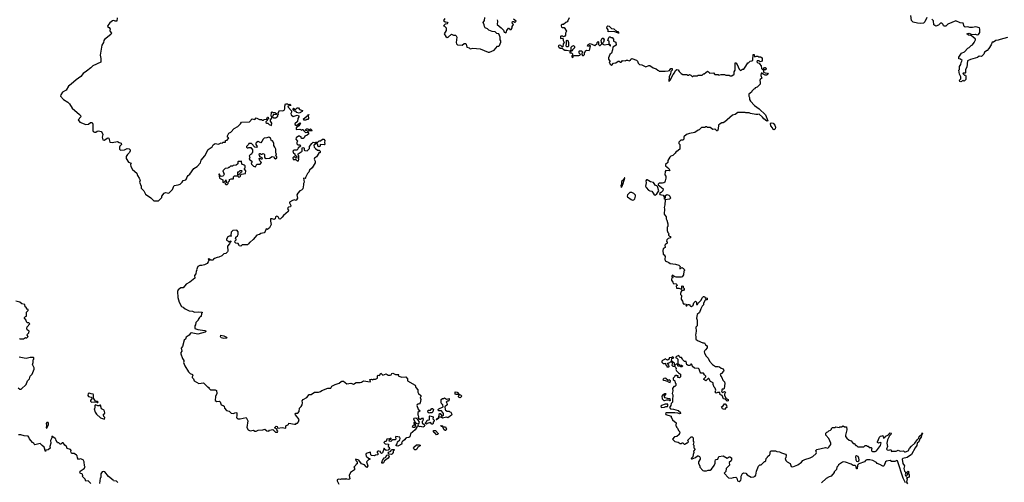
# Model space of a CAD drawing. Extents: x 2494118 to 2687960, y 757339 to 915227.
# Tile 270 of 364: x 2592731 to 2607408, y 882561 to 889455. Entities that reach past the tile are written whole.
import ezdxf

# ---------------------------------------------------------------- set-up
doc = ezdxf.new("R2010")
doc.units = 0

msp = doc.modelspace()

# ---------------------------------------------------------------- linework, layer by layer
at = {"layer": '0CON20XD'}
for points in [[(2594183, 889485), (2594178, 889435), (2594155, 889432), (2594135, 889442), (2594115, 889437), (2594072, 889408), (2594045, 889370), (2594040, 889355), (2594065, 889340), (2594078, 889315), (2594073, 889295), (2594078, 889278), (2594097, 889253), (2594088, 889235), (2593995, 889160), (2593986, 889145), (2593982, 889115), (2593954, 889075), (2593931, 888925), (2593941, 888875), (2593939, 888821), (2593819, 888765), (2593792, 888738), (2593725, 888689), (2593675, 888652), (2593643, 888607), (2593570, 888560), (2593498, 888492), (2593459, 888465), (2593422, 888405), (2593369, 888375), (2593344, 888335), (2593340, 888315), (2593384, 888265), (2593446, 888226), (2593473, 888203), (2593515, 888138), (2593624, 888044), (2593638, 888025), (2593640, 888005), (2593603, 887965), (2593625, 887927), (2593715, 887891), (2593755, 887898), (2593788, 887922), (2593812, 887922), (2593820, 887900), (2593819, 887805), (2593825, 887788), (2593845, 887777), (2593865, 887778), (2593885, 887792), (2593905, 887797), (2593945, 887787), (2593961, 887771), (2593969, 887745), (2593958, 887705), (2593968, 887665), (2593988, 887662), (2594046, 887696), (2594058, 887688), (2594072, 887632), (2594107, 887627), (2594191, 887641), (2594214, 887624), (2594245, 887613), (2594250, 887595), (2594221, 887569), (2594216, 887555), (2594220, 887525), (2594235, 887510), (2594292, 887518), (2594335, 887536), (2594360, 887530), (2594375, 887518), (2594378, 887502), (2594369, 887475), (2594337, 887445), (2594317, 887415), (2594317, 887385), (2594355, 887330), (2594390, 887315), (2594382, 887298), (2594388, 887265), (2594414, 887224), (2594475, 887168), (2594487, 887135), (2594514, 887095), (2594527, 887065), (2594517, 887033), (2594540, 886975), (2594542, 886945), (2594582, 886905), (2594608, 886855), (2594685, 886802), (2594730, 886755), (2594800, 886755), (2594850, 886805), (2594850, 886825), (2594882, 886868), (2594905, 886879), (2594955, 886870), (2595010, 886925), (2595027, 886975), (2595035, 886983), (2595095, 886993), (2595124, 887006), (2595152, 887035), (2595165, 887058), (2595205, 887070), (2595219, 887081), (2595228, 887115), (2595244, 887135), (2595267, 887155), (2595327, 887235), (2595374, 887266), (2595425, 887320), (2595435, 887360), (2595490, 887425), (2595541, 887519), (2595600, 887560), (2595615, 887592), (2595645, 887610), (2595695, 887598), (2595735, 887618), (2595747, 887613), (2595765, 887630), (2595798, 887632), (2595800, 887655), (2595825, 887660), (2595850, 887695), (2595830, 887705), (2595830, 887725), (2595847, 887763), (2595879, 887781), (2595928, 887835), (2595982, 887865), (2596022, 887905), (2596035, 887928), (2596157, 887933), (2596195, 887978), (2596235, 887968), (2596255, 887990), (2596305, 887967), (2596338, 887968), (2596345, 887960), (2596365, 887960), (2596375, 887970), (2596408, 887972), (2596425, 888000), (2596435, 888000), (2596440, 887975), (2596422, 887968), (2596420, 887955), (2596400, 887935), (2596402, 887925), (2596413, 887913), (2596432, 887912), (2596450, 887895), (2596485, 887880), (2596488, 887915), (2596470, 887945), (2596470, 887965), (2596490, 887985), (2596490, 888005), (2596480, 888015), (2596482, 888078), (2596495, 888080), (2596505, 888070), (2596535, 888072), (2596560, 888055), (2596560, 888045), (2596552, 888038), (2596515, 888040), (2596502, 888028), (2596500, 888005), (2596512, 887992), (2596545, 887992), (2596570, 888005), (2596580, 888015), (2596580, 888035)], [(2599070, 889475), (2599050, 889445), (2599075, 889422), (2599105, 889420), (2599112, 889405), (2599105, 889392), (2599073, 889387), (2599050, 889365), (2599065, 889360), (2599088, 889335), (2599087, 889295), (2599060, 889245), (2599085, 889202), (2599101, 889191), (2599116, 889194), (2599165, 889237), (2599195, 889222), (2599225, 889222), (2599238, 889215), (2599247, 889195), (2599238, 889115), (2599240, 889095), (2599255, 889080), (2599326, 889074), (2599355, 889100), (2599375, 889102), (2599385, 889090), (2599397, 889047), (2599430, 889035), (2599445, 889020), (2599485, 889030), (2599595, 889023), (2599715, 888972), (2599735, 888972), (2599805, 889000), (2599855, 889060), (2599875, 889060), (2599885, 889070), (2599902, 889118), (2599902, 889142), (2599893, 889155), (2599893, 889195), (2599875, 889242), (2599845, 889248), (2599816, 889276), (2599775, 889278), (2599725, 889298), (2599705, 889318), (2599668, 889335), (2599658, 889355), (2599656, 889376), (2599642, 889415), (2599658, 889445), (2599664, 889486)], [(2599848, 889455), (2599852, 889435), (2599850, 889385), (2599910, 889335), (2599945, 889300), (2599955, 889270), (2599975, 889260), (2599988, 889272), (2599990, 889295), (2600015, 889330), (2600025, 889330), (2600035, 889310), (2600055, 889310), (2600070, 889335), (2600072, 889355), (2600090, 889385), (2600073, 889403), (2600075, 889430), (2600095, 889430), (2600105, 889420), (2600115, 889420), (2600130, 889435), (2600090, 889465)], [(2600920, 889485), (2600902, 889438), (2600890, 889425), (2600870, 889415), (2600837, 889383), (2600817, 889383), (2600803, 889375), (2600800, 889365), (2600808, 889345), (2600815, 889338), (2600845, 889340), (2600882, 889285), (2600868, 889255), (2600868, 889225), (2600859, 889211), (2600835, 889200), (2600825, 889210), (2600795, 889210), (2600790, 889205), (2600790, 889175), (2600828, 889178), (2600833, 889143), (2600848, 889115), (2600832, 889095), (2600828, 889052), (2600815, 889050), (2600798, 889068), (2600776, 889076), (2600758, 889065), (2600768, 889045), (2600788, 889032), (2600815, 889030), (2600830, 889015), (2600855, 889003), (2600883, 889003), (2600935, 888990), (2600950, 889005), (2600950, 889045), (2600965, 889060), (2600985, 889068), (2601002, 889055), (2601002, 889035), (2600972, 889008), (2600965, 888990), (2600930, 888975), (2600932, 888962), (2600955, 888960), (2600970, 888945), (2600970, 888925), (2600960, 888915), (2600962, 888902), (2600975, 888890), (2600985, 888920), (2601065, 888920), (2601080, 888925), (2601090, 888935), (2601070, 888955), (2601070, 888985), (2601075, 888990), (2601105, 888990), (2601118, 888978), (2601120, 888965), (2601110, 888955), (2601110, 888935), (2601122, 888922), (2601135, 888920), (2601150, 888935), (2601150, 888955), (2601167, 888993), (2601185, 889002), (2601222, 888998), (2601232, 889015), (2601240, 889065), (2601225, 889070), (2601215, 889060), (2601195, 889060), (2601193, 889067), (2601204, 889086), (2601235, 889098), (2601305, 889072), (2601338, 889102), (2601340, 889115), (2601355, 889130), (2601360, 889125), (2601360, 889085), (2601375, 889070), (2601385, 889070), (2601410, 889095), (2601400, 889145), (2601415, 889180), (2601428, 889178), (2601442, 889155), (2601435, 889120), (2601420, 889105), (2601422, 889092), (2601445, 889078), (2601508, 889088), (2601538, 889062), (2601540, 889075), (2601520, 889095), (2601520, 889135), (2601500, 889145), (2601512, 889188), (2601525, 889200), (2601535, 889200), (2601545, 889190), (2601565, 889190), (2601580, 889165), (2601580, 889135), (2601618, 889118), (2601620, 889075), (2601570, 889045), (2601567, 889005), (2601552, 888958), (2601530, 888935), (2601510, 888885), (2601510, 888865), (2601530, 888835), (2601530, 888825), (2601520, 888815), (2601530, 888805), (2601530, 888795), (2601555, 888772), (2601583, 888807), (2601617, 888813), (2601653, 888837), (2601667, 888837), (2601685, 888820), (2601695, 888820), (2601705, 888830)], [(2606254, 889486), (2606225, 889423), (2606205, 889402), (2606164, 889396), (2606112, 889402), (2606049, 889419), (2606027, 889445), (2606017, 889515)], [(2607455, 889187), (2607345, 889162), (2607315, 889149), (2607280, 889145), (2607249, 889121), (2607225, 889122), (2607211, 889079), (2607178, 889025), (2607152, 888995), (2607115, 888972), (2607101, 888939), (2607075, 888912), (2607065, 888908), (2607035, 888912), (2607008, 888892), (2606905, 888864), (2606859, 888841), (2606851, 888745), (2606829, 888715), (2606832, 888665), (2606825, 888658), (2606795, 888660), (2606792, 888655), (2606815, 888630), (2606828, 888628), (2606837, 888615), (2606837, 888565), (2606816, 888544), (2606805, 888540), (2606795, 888550), (2606762, 888528), (2606743, 888535), (2606742, 888555), (2606758, 888575), (2606760, 888605), (2606738, 888645), (2606730, 888705), (2606738, 888715), (2606740, 888755), (2606762, 888785), (2606763, 888817), (2606778, 888845), (2606755, 888868), (2606732, 888872), (2606730, 888895), (2606770, 888955), (2606816, 888974), (2606865, 889030), (2606885, 889038), (2606915, 889070), (2606935, 889080), (2606960, 889115), (2606977, 889153), (2606978, 889165), (2606940, 889200), (2606908, 889218), (2606874, 889224), (2606850, 889245), (2606885, 889254), (2606925, 889232), (2606975, 889241), (2607005, 889231), (2607025, 889234), (2607044, 889266), (2607043, 889313), (2607036, 889336), (2606985, 889347), (2606935, 889337), (2606895, 889338), (2606865, 889347), (2606825, 889343), (2606812, 889355), (2606793, 889403), (2606748, 889408), (2606685, 889440), (2606565, 889388), (2606535, 889358), (2606515, 889358), (2606500, 889365), (2606498, 889385), (2606475, 889403), (2606455, 889402), (2606425, 889371), (2606385, 889360), (2606359, 889379), (2606355, 889438), (2606328, 889465)], [(2601655, 889253), (2601585, 889280), (2601502, 889272), (2601502, 889305), (2601484, 889335), (2601486, 889354), (2601499, 889361), (2601518, 889358), (2601555, 889324), (2601587, 889317), (2601631, 889281), (2601648, 889278), (2601658, 889265), (2601660, 889255), (2601655, 889253)], [(2600885, 889050), (2600878, 889058), (2600883, 889105), (2600880, 889145), (2600885, 889150), (2600900, 889145), (2600910, 889115), (2600912, 889065), (2600905, 889052), (2600885, 889050)], [(2601705, 888830), (2601715, 888848), (2601755, 888842), (2601775, 888852), (2601793, 888853), (2601817, 888843), (2601835, 888850), (2601842, 888868), (2601855, 888878), (2601925, 888850), (2601940, 888835), (2601950, 888805), (2601970, 888785), (2602005, 888782), (2602065, 888753), (2602108, 888772), (2602122, 888772), (2602175, 888738), (2602220, 888725), (2602242, 888702), (2602255, 888700), (2602265, 888690), (2602355, 888688), (2602396, 888694), (2602415, 888700), (2602435, 888726), (2602455, 888729), (2602459, 888705), (2602437, 888683), (2602434, 888645), (2602414, 888606), (2602405, 888532), (2602425, 888553), (2602470, 888640), (2602494, 888665), (2602505, 888699), (2602525, 888714), (2602545, 888710), (2602560, 888685), (2602590, 888655), (2602618, 888638), (2602675, 888638), (2602685, 888630), (2602705, 888630), (2602715, 888638), (2602735, 888630), (2602755, 888610), (2602765, 888610), (2602775, 888620), (2602835, 888620), (2602845, 888630), (2602905, 888630), (2602922, 888648), (2602935, 888650), (2602985, 888690), (2602995, 888680), (2603005, 888680), (2603015, 888660), (2603072, 888662), (2603095, 888640), (2603145, 888640), (2603155, 888630), (2603185, 888640), (2603235, 888640), (2603255, 888630), (2603305, 888630), (2603315, 888620), (2603345, 888620), (2603380, 888645), (2603383, 888677), (2603396, 888704), (2603395, 888810), (2603405, 888810), (2603428, 888785), (2603455, 888720), (2603475, 888700), (2603505, 888720), (2603525, 888720), (2603555, 888760), (2603585, 888810), (2603595, 888810), (2603620, 888835), (2603645, 888840), (2603658, 888852), (2603665, 888938), (2603678, 888935), (2603685, 888900), (2603715, 888912), (2603732, 888912), (2603745, 888900), (2603775, 888900), (2603798, 888885), (2603800, 888845), (2603789, 888831), (2603768, 888828), (2603755, 888840), (2603725, 888840), (2603720, 888825), (2603735, 888812), (2603758, 888808), (2603760, 888795), (2603782, 888765), (2603788, 888728), (2603802, 888712), (2603820, 888710), (2603820, 888725), (2603835, 888740), (2603845, 888740), (2603860, 888725), (2603855, 888710), (2603820, 888710), (2603820, 888675), (2603843, 888663), (2603877, 888657), (2603887, 888643), (2603865, 888628), (2603845, 888628), (2603813, 888643), (2603795, 888660), (2603782, 888658), (2603780, 888625), (2603792, 888585), (2603770, 888565), (2603763, 888547), (2603770, 888525), (2603770, 888495), (2603725, 888450), (2603695, 888440), (2603690, 888425), (2603675, 888420), (2603645, 888390), (2603640, 888375), (2603600, 888345), (2603600, 888315), (2603610, 888295), (2603610, 888265), (2603625, 888240), (2603682, 888175), (2603755, 888128), (2603850, 888035), (2603882, 887948), (2603870, 887945), (2603825, 887976), (2603805, 888002), (2603755, 888048), (2603735, 888040), (2603705, 888040), (2603625, 888058), (2603605, 888068), (2603555, 888068), (2603545, 888072), (2603435, 888070), (2603395, 888040), (2603355, 888030), (2603235, 887930), (2603225, 887930), (2603215, 887920), (2603195, 887920), (2603170, 887905), (2603148, 887882), (2603144, 887826), (2603135, 887800), (2603125, 887800), (2603095, 887830), (2603087, 887823), (2603065, 887820), (2603025, 887850), (2602985, 887850), (2602975, 887860), (2602955, 887860), (2602942, 887848), (2602895, 887850), (2602860, 887815), (2602845, 887810), (2602795, 887772), (2602715, 887760), (2602670, 887745), (2602632, 887708), (2602630, 887675), (2602615, 887662), (2602585, 887660), (2602558, 887632), (2602558, 887608), (2602570, 887595), (2602570, 887525), (2602525, 887490), (2602515, 887490), (2602500, 887465), (2602465, 887430), (2602435, 887420), (2602422, 887408), (2602390, 887355), (2602390, 887325), (2602360, 887295), (2602360, 887275), (2602408, 887238), (2602422, 887208), (2602415, 887202), (2602365, 887208), (2602352, 887195), (2602348, 887145), (2602362, 887122), (2602362, 887095), (2602346, 887034), (2602335, 887022), (2602315, 887018), (2602265, 887020), (2602250, 887005), (2602250, 886995), (2602322, 886932), (2602317, 886903), (2602295, 886880), (2602270, 886865), (2602272, 886852), (2602325, 886840), (2602340, 886815), (2602340, 886785), (2602345, 886780), (2602357, 886803), (2602360, 886835), (2602375, 886850), (2602409, 886839), (2602422, 886825), (2602432, 886795), (2602415, 886780), (2602352, 886768), (2602348, 886695), (2602338, 886655), (2602342, 886635), (2602340, 886555), (2602367, 886517), (2602368, 886488), (2602379, 886469), (2602392, 886412), (2602390, 886375), (2602380, 886365), (2602382, 886315), (2602390, 886285), (2602410, 886265), (2602400, 886255), (2602400, 886245), (2602415, 886230), (2602430, 886225), (2602430, 886205), (2602395, 886192), (2602378, 886175), (2602372, 886155), (2602380, 886145), (2602380, 886125), (2602365, 886110), (2602350, 886095), (2602352, 886058), (2602325, 886040), (2602318, 886015), (2602323, 885963), (2602339, 885949), (2602352, 885925), (2602348, 885885), (2602352, 885862), (2602407, 885837), (2602425, 885822), (2602505, 885812), (2602555, 885798), (2602577, 885777), (2602570, 885755), (2602572, 885742), (2602605, 885760), (2602615, 885750), (2602628, 885748), (2602630, 885735), (2602640, 885725), (2602640, 885715), (2602630, 885705), (2602628, 885655), (2602605, 885622), (2602593, 885617), (2602515, 885618), (2602488, 885628), (2602464, 885646), (2602450, 885635), (2602450, 885625), (2602470, 885615), (2602452, 885608), (2602448, 885585), (2602448, 885575), (2602468, 885545), (2602472, 885522), (2602515, 885520), (2602525, 885510), (2602530, 885495), (2602518, 885482), (2602522, 885452), (2602555, 885452), (2602595, 885440), (2602602, 885455), (2602600, 885485), (2602605, 885490), (2602620, 885485), (2602620, 885465), (2602635, 885450), (2602637, 885433), (2602625, 885420), (2602602, 885418), (2602590, 885405), (2602580, 885375), (2602582, 885362), (2602598, 885345), (2602591, 885291), (2602612, 885262), (2602620, 885225), (2602635, 885212), (2602645, 885220), (2602668, 885218), (2602660, 885205), (2602665, 885190), (2602678, 885192), (2602685, 885210), (2602705, 885210), (2602720, 885205), (2602720, 885195), (2602730, 885185), (2602745, 885182), (2602768, 885202), (2602782, 885235), (2602805, 885260), (2602820, 885245), (2602822, 885212), (2602835, 885210), (2602842, 885228), (2602885, 885270), (2602910, 885315), (2602925, 885330), (2602938, 885328), (2602955, 885300), (2602965, 885310), (2602980, 885305), (2602978, 885282), (2602955, 885280), (2602945, 885270), (2602923, 885227), (2602922, 885208), (2602902, 885185), (2602882, 885145), (2602865, 885090), (2602828, 885062), (2602818, 885005), (2602830, 884975), (2602828, 884895), (2602808, 884875), (2602813, 884815), (2602803, 884755), (2602812, 884735), (2602810, 884695), (2602835, 884672), (2602915, 884638), (2602938, 884638), (2602955, 884610), (2602977, 884597), (2602980, 884565), (2602956, 884534), (2602942, 884525), (2602932, 884505), (2602938, 884485), (2602965, 884440), (2602995, 884410), (2603012, 884365), (2603058, 884315), (2603105, 884288), (2603145, 884288), (2603162, 884282), (2603185, 884260), (2603215, 884250), (2603226, 884226), (2603222, 884215), (2603190, 884185), (2603170, 884175), (2603183, 884143), (2603198, 884125), (2603210, 884085), (2603237, 884057), (2603240, 884035), (2603232, 883958), (2603225, 883950), (2603203, 883947), (2603195, 883940), (2603198, 883922), (2603190, 883915), (2603205, 883900), (2603235, 883912), (2603250, 883905), (2603238, 883875), (2603238, 883855), (2603262, 883812), (2603290, 883795), (2603290, 883775), (2603275, 883770), (2603248, 883798), (2603224, 883804), (2603203, 883853), (2603192, 883862), (2603170, 883865), (2603168, 883898), (2603135, 883898), (2603115, 883890), (2603100, 883905), (2603110, 883935), (2603100, 883965), (2603085, 883980), (2603068, 884018), (2603070, 884045), (2603030, 884065), (2603005, 884110), (2602995, 884110), (2602957, 884073), (2602942, 884082), (2602930, 884095), (2602930, 884105), (2602960, 884135), (2602960, 884145), (2602941, 884161), (2602925, 884190), (2602885, 884190), (2602873, 884203), (2602860, 884245), (2602850, 884255), (2602788, 884262)], [(2596580, 888035), (2596588, 888045), (2596583, 888067), (2596605, 888100), (2596655, 888098), (2596673, 888107), (2596682, 888125), (2596682, 888165), (2596695, 888200), (2596725, 888200), (2596735, 888190), (2596758, 888198), (2596768, 888188), (2596770, 888175), (2596730, 888165), (2596735, 888150), (2596780, 888095), (2596782, 888075), (2596770, 888055), (2596778, 888035), (2596805, 888012), (2596865, 888032), (2596892, 888022), (2596892, 888005), (2596878, 887982), (2596871, 887939), (2596830, 887905), (2596830, 887895), (2596855, 887880), (2596905, 887918), (2596916, 887914), (2596892, 887875), (2596850, 887845), (2596850, 887825), (2596855, 887820), (2596905, 887822), (2596935, 887810), (2596945, 887820), (2596955, 887820), (2596962, 887802), (2596990, 887775), (2597025, 887780), (2597040, 887755), (2597017, 887733), (2596980, 887720), (2596972, 887695), (2596955, 887682), (2596932, 887682), (2596928, 887708), (2596915, 887710), (2596905, 887720), (2596885, 887718), (2596853, 887695), (2596848, 887675), (2596872, 887645), (2596862, 887625), (2596863, 887603), (2596875, 887590), (2596905, 887590), (2596920, 887575), (2596882, 887538), (2596865, 887510), (2596818, 887512), (2596800, 887495), (2596810, 887465), (2596830, 887455), (2596833, 887443), (2596860, 887415), (2596862, 887405), (2596858, 887392), (2596845, 887390), (2596825, 887410), (2596815, 887410), (2596800, 887395), (2596805, 887370), (2596845, 887370), (2596865, 887350), (2596885, 887350), (2596890, 887375), (2596880, 887385), (2596890, 887395), (2596890, 887425), (2596880, 887435), (2596880, 887455), (2596940, 887495), (2596940, 887545), (2596965, 887550), (2596972, 887542), (2596973, 887513), (2596980, 887505), (2597015, 887502), (2597050, 887535), (2597050, 887565), (2597085, 887608), (2597105, 887630), (2597135, 887620), (2597145, 887628), (2597175, 887630), (2597195, 887650), (2597215, 887650), (2597245, 887672), (2597265, 887672), (2597278, 887655), (2597272, 887625), (2597280, 887605), (2597268, 887592), (2597210, 887595), (2597212, 887568), (2597195, 887558), (2597178, 887565), (2597172, 887602), (2597165, 887610), (2597155, 887610), (2597113, 887587), (2597122, 887555), (2597142, 887535), (2597172, 887512), (2597195, 887510), (2597208, 887498), (2597210, 887475), (2597205, 887470), (2597192, 887478), (2597190, 887465), (2597155, 887410), (2597127, 887393), (2597122, 887375), (2597136, 887345), (2597136, 887324), (2597092, 887245), (2597052, 887215), (2597042, 887185), (2597019, 887161), (2596990, 887105), (2596990, 887095), (2596985, 887090), (2596960, 887095), (2596970, 887035), (2596960, 887015), (2596962, 886995), (2596950, 886935), (2596932, 886915), (2596907, 886903), (2596875, 886870), (2596860, 886845), (2596870, 886795), (2596859, 886771), (2596845, 886762), (2596825, 886768), (2596795, 886762), (2596754, 886736), (2596752, 886725), (2596772, 886685), (2596765, 886668), (2596738, 886662), (2596728, 886652), (2596722, 886635), (2596737, 886615), (2596732, 886595), (2596661, 886539), (2596645, 886510), (2596615, 886480), (2596600, 886485), (2596582, 886515), (2596565, 886528), (2596542, 886518), (2596538, 886485), (2596525, 886478), (2596495, 886488), (2596470, 886485), (2596468, 886455), (2596478, 886405), (2596452, 886355), (2596430, 886335), (2596425, 886330), (2596405, 886340), (2596392, 886298), (2596375, 886280), (2596325, 886267), (2596305, 886252), (2596264, 886246), (2596212, 886178), (2596165, 886138), (2596154, 886136), (2596143, 886115), (2596125, 886100), (2596045, 886100), (2596025, 886082), (2596003, 886083), (2595997, 886107), (2595985, 886120), (2595953, 886123), (2595938, 886138), (2595942, 886158), (2595960, 886175), (2595960, 886185), (2595950, 886195), (2595952, 886215), (2595976, 886234), (2595986, 886254), (2595988, 886295), (2595967, 886317), (2595910, 886315), (2595883, 886287), (2595880, 886245), (2595890, 886235), (2595885, 886230), (2595855, 886230), (2595835, 886220), (2595812, 886185), (2595815, 886170), (2595835, 886160), (2595855, 886140), (2595865, 886160), (2595880, 886155), (2595880, 886145), (2595862, 886128), (2595860, 886115), (2595828, 886082), (2595832, 886005), (2595826, 885994), (2595805, 885972), (2595773, 885967), (2595745, 885938), (2595700, 885915), (2595675, 885913), (2595633, 885897), (2595622, 885888), (2595615, 885870), (2595575, 885870), (2595567, 885887), (2595545, 885890), (2595540, 885885), (2595548, 885868), (2595542, 885845), (2595525, 885822), (2595485, 885803), (2595445, 885792), (2595415, 885792), (2595384, 885776), (2595368, 885725), (2595370, 885715), (2595360, 885705), (2595355, 885670), (2595338, 885645), (2595340, 885605), (2595265, 885542), (2595212, 885515), (2595165, 885460), (2595135, 885458), (2595095, 885428), (2595082, 885405), (2595087, 885317), (2595110, 885245), (2595141, 885181), (2595165, 885172), (2595195, 885148), (2595258, 885118), (2595305, 885112), (2595335, 885098), (2595395, 885102), (2595450, 885095), (2595450, 885085), (2595440, 885075), (2595438, 885032), (2595425, 885030), (2595412, 885018), (2595390, 884985), (2595390, 884975), (2595358, 884942), (2595352, 884908), (2595340, 884895), (2595342, 884852), (2595385, 884839), (2595490, 884825), (2595512, 884815), (2595495, 884798), (2595385, 884771), (2595285, 884790), (2595277, 884785), (2595255, 884752), (2595212, 884725), (2595202, 884695), (2595183, 884677), (2595158, 884585), (2595138, 884562), (2595148, 884515), (2595132, 884495), (2595133, 884475), (2595157, 884405), (2595176, 884375), (2595178, 884362), (2595170, 884345), (2595193, 884295), (2595247, 884207), (2595270, 884185), (2595305, 884170), (2595310, 884155), (2595300, 884135), (2595303, 884123), (2595321, 884101), (2595331, 884071), (2595403, 884033), (2595472, 884042), (2595535, 883980), (2595548, 883978), (2595550, 883965), (2595575, 883940), (2595645, 883937), (2595665, 883930), (2595670, 883885), (2595651, 883839), (2595645, 883780), (2595667, 883767), (2595709, 883769), (2595719, 883759), (2595734, 883714), (2595766, 883706), (2595777, 883695), (2595784, 883664), (2595815, 883630), (2595851, 883621), (2595885, 883592), (2595915, 883588), (2595955, 883602), (2595966, 883596), (2595969, 883555), (2595963, 883525), (2595970, 883515), (2595985, 883508), (2596015, 883507), (2596108, 883528), (2596132, 883475), (2596118, 883378), (2596138, 883345), (2596165, 883327), (2596215, 883338), (2596235, 883322), (2596255, 883322), (2596285, 883340), (2596353, 883343), (2596385, 883352), (2596415, 883328), (2596445, 883322), (2596455, 883340), (2596505, 883350), (2596545, 883310), (2596575, 883310), (2596580, 883325), (2596563, 883343), (2596558, 883358), (2596530, 883375), (2596555, 883398), (2596570, 883395), (2596572, 883372), (2596578, 883368), (2596645, 883378), (2596695, 883370), (2596700, 883375), (2596700, 883405), (2596740, 883425), (2596745, 883440), (2596825, 883428), (2596845, 883430), (2596855, 883440), (2596870, 883440), (2596887, 883463), (2596898, 883495), (2596842, 883565), (2596838, 883575), (2596845, 883590), (2596875, 883590), (2596898, 883615), (2596902, 883665), (2596928, 883692), (2596940, 883715), (2596947, 883745), (2596940, 883775), (2596958, 883795), (2597012, 883825), (2597045, 883870), (2597075, 883872), (2597127, 883903), (2597183, 883903), (2597215, 883912), (2597233, 883927), (2597324, 883966), (2597370, 883965), (2597385, 883992), (2597435, 884020), (2597495, 884037), (2597522, 884065), (2597535, 884070), (2597556, 884066), (2597605, 884030), (2597665, 884039), (2597705, 884023), (2597745, 884050), (2597805, 884049), (2597826, 884054), (2597855, 884072), (2597955, 884060), (2597960, 884075), (2597950, 884085), (2597950, 884095), (2597975, 884100), (2597995, 884090), (2598005, 884100), (2598035, 884100), (2598055, 884108), (2598062, 884115), (2598065, 884150), (2598075, 884158), (2598095, 884152), (2598115, 884188), (2598145, 884160), (2598195, 884180), (2598225, 884160), (2598255, 884160), (2598266, 884164), (2598280, 884185), (2598295, 884187), (2598335, 884170), (2598375, 884170), (2598380, 884165), (2598370, 884155), (2598382, 884142), (2598425, 884127), (2598485, 884132), (2598512, 884105), (2598512, 884072), (2598627, 884007)], [(2596895, 888063), (2596863, 888073), (2596845, 888090), (2596822, 888092), (2596818, 888108), (2596802, 888125), (2596812, 888138), (2596832, 888122), (2596845, 888120), (2596865, 888140), (2596885, 888140), (2596900, 888115), (2596945, 888100), (2596940, 888085), (2596895, 888063)], [(2596995, 887960), (2596965, 887960), (2596962, 887975), (2597030, 888030), (2597038, 888048), (2597040, 888035), (2597030, 888030), (2597035, 887980), (2597025, 887970), (2597005, 887970), (2596995, 887960)], [(2603975, 887813), (2603965, 887818), (2603954, 887845), (2603929, 887875), (2603923, 887907), (2603935, 887920), (2603965, 887911), (2603988, 887885), (2603996, 887855), (2603993, 887827), (2603975, 887813)], [(2596245, 887260), (2596265, 887300), (2596315, 887302), (2596337, 887325), (2596312, 887352), (2596300, 887385), (2596315, 887390), (2596325, 887380), (2596345, 887380), (2596350, 887395), (2596312, 887412), (2596310, 887425), (2596300, 887435), (2596305, 887460), (2596315, 887460), (2596325, 887450), (2596345, 887450), (2596355, 887460), (2596368, 887458), (2596380, 887445), (2596382, 887402), (2596405, 887388), (2596455, 887390), (2596495, 887414), (2596515, 887412), (2596531, 887391), (2596545, 887382), (2596562, 887398), (2596562, 887412), (2596550, 887425), (2596560, 887455), (2596548, 887468), (2596548, 887525), (2596536, 887556), (2596518, 887578), (2596517, 887617), (2596498, 887648), (2596482, 887652), (2596468, 887688), (2596455, 887700), (2596445, 887703), (2596415, 887692), (2596375, 887689), (2596360, 887675), (2596342, 887638), (2596325, 887620), (2596285, 887638), (2596260, 887625), (2596253, 887617), (2596252, 887595), (2596272, 887565), (2596262, 887548), (2596234, 887554), (2596185, 887610), (2596145, 887610), (2596140, 887595), (2596113, 887567), (2596113, 887553), (2596123, 887543), (2596137, 887543), (2596148, 887552), (2596175, 887550), (2596200, 887515), (2596200, 887475), (2596190, 887465), (2596188, 887452), (2596172, 887448), (2596150, 887425), (2596160, 887405), (2596150, 887375), (2596190, 887345), (2596190, 887325), (2596182, 887315), (2596185, 887300), (2596215, 887270), (2596245, 887260)], [(2597025, 887790), (2597015, 887800), (2596992, 887802), (2596990, 887815), (2597005, 887828), (2597025, 887828), (2597035, 887820), (2597055, 887820), (2597065, 887828), (2597090, 887805), (2597085, 887800), (2597035, 887800), (2597025, 887790)], [(2595825, 887000), (2595840, 887015), (2595840, 887035), (2595860, 887055), (2595860, 887075), (2595885, 887082), (2595918, 887082), (2595920, 887115), (2595935, 887130), (2595975, 887130), (2595995, 887110), (2596010, 887115), (2596020, 887125), (2596022, 887138), (2596038, 887152), (2596098, 887162), (2596100, 887205), (2596080, 887225), (2596080, 887235), (2596090, 887245), (2596090, 887275), (2596077, 887287), (2596042, 887302), (2596037, 887347), (2596025, 887340), (2595985, 887340), (2595980, 887335), (2595980, 887305), (2595960, 887285), (2595915, 887280), (2595905, 887270), (2595875, 887270), (2595855, 887250), (2595845, 887250), (2595835, 887240), (2595792, 887238), (2595760, 887205), (2595778, 887155), (2595770, 887135), (2595757, 887123), (2595735, 887118), (2595722, 887122), (2595710, 887155), (2595700, 887155), (2595710, 887095), (2595758, 887068), (2595760, 887035), (2595765, 887030), (2595778, 887032), (2595798, 887052), (2595805, 887070), (2595810, 887045), (2595820, 887035), (2595808, 887022), (2595790, 887015), (2595805, 887000), (2595825, 887000)], [(2595985, 887140), (2595980, 887145), (2595982, 887188), (2595995, 887190), (2596015, 887210), (2596035, 887210), (2596040, 887205), (2596038, 887182), (2596025, 887180), (2596010, 887165), (2596008, 887152), (2595995, 887150), (2595985, 887140)], [(2601695, 886952), (2601705, 886962), (2601725, 887012), (2601750, 887100), (2601745, 887100), (2601742, 887088), (2601720, 887060), (2601701, 887045), (2601701, 887005), (2601692, 886985), (2601695, 886952)], [(2602205, 886840), (2602230, 886860), (2602256, 886904), (2602238, 886968), (2602228, 886978), (2602210, 886985), (2602177, 887027), (2602135, 887040), (2602085, 887070), (2602072, 887068), (2602062, 887055), (2602070, 887025), (2602060, 886975), (2602067, 886955), (2602105, 886913), (2602125, 886903), (2602155, 886900), (2602184, 886854), (2602205, 886840)], [(2601865, 886767), (2601885, 886772), (2601898, 886785), (2601910, 886825), (2601908, 886838), (2601885, 886863), (2601855, 886882), (2601825, 886878), (2601790, 886845), (2601788, 886825), (2601792, 886815), (2601845, 886773), (2601865, 886767)], [(2592730, 884695), (2592735, 884698), (2592785, 884700), (2592815, 884720), (2592822, 884712), (2592837, 884713), (2592858, 884732), (2592840, 884755), (2592845, 884770), (2592865, 884790), (2592872, 884812), (2592840, 884835), (2592838, 884855), (2592842, 884878), (2592880, 884925), (2592867, 884937), (2592845, 884940), (2592832, 884952), (2592827, 884977), (2592800, 885005), (2592800, 885015), (2592815, 885030), (2592830, 885035), (2592834, 885096), (2592857, 885123), (2592858, 885138), (2592842, 885142), (2592828, 885165), (2592812, 885175), (2592805, 885210), (2592762, 885222), (2592735, 885246), (2592671, 885261)], [(2595775, 884704), (2595736, 884715), (2595726, 884735), (2595728, 884752), (2595775, 884744), (2595811, 884725), (2595820, 884715), (2595811, 884709), (2595775, 884704)], [(2592707, 883967), (2592735, 883950), (2592755, 883950), (2592825, 884017), (2592846, 884074), (2592876, 884105), (2592888, 884142), (2592915, 884175), (2592946, 884246), (2592946, 884266), (2592923, 884315), (2592932, 884345), (2592930, 884385), (2592942, 884398), (2592940, 884415), (2592935, 884420), (2592885, 884422), (2592825, 884407), (2592795, 884412), (2592725, 884428)], [(2602788, 884262), (2602760, 884285), (2602757, 884307), (2602745, 884320), (2602735, 884320), (2602725, 884300), (2602695, 884300), (2602685, 884310), (2602675, 884310), (2602665, 884360), (2602642, 884362), (2602612, 884392), (2602608, 884408), (2602595, 884420), (2602572, 884422), (2602555, 884450), (2602520, 884435), (2602510, 884425), (2602510, 884415), (2602525, 884410), (2602540, 884395), (2602540, 884320), (2602555, 884320), (2602565, 884310), (2602598, 884308), (2602610, 884295), (2602605, 884280), (2602585, 884280), (2602575, 884290), (2602545, 884290), (2602540, 884295), (2602540, 884320), (2602515, 884320), (2602498, 884302), (2602492, 884302), (2602490, 884335), (2602448, 884378), (2602452, 884408), (2602480, 884415), (2602465, 884430), (2602445, 884420), (2602413, 884417), (2602410, 884395), (2602385, 884380), (2602355, 884400), (2602345, 884390), (2602312, 884378), (2602303, 884367), (2602303, 884353), (2602325, 884330), (2602345, 884330), (2602358, 884338), (2602360, 884315), (2602370, 884305), (2602375, 884280), (2602405, 884280), (2602410, 884285), (2602407, 884307), (2602390, 884325), (2602392, 884338), (2602422, 884348), (2602435, 884360), (2602448, 884358), (2602460, 884345), (2602452, 884305), (2602465, 884292), (2602498, 884288), (2602512, 884272), (2602517, 884255), (2602512, 884242), (2602522, 884222), (2602551, 884191), (2602580, 884175), (2602580, 884135), (2602565, 884120), (2602540, 884125), (2602548, 884148), (2602525, 884150), (2602515, 884158), (2602495, 884150), (2602490, 884135), (2602470, 884115), (2602470, 884095), (2602498, 884075), (2602500, 884045), (2602510, 884035), (2602510, 884005), (2602495, 883990), (2602482, 883988), (2602462, 883958), (2602468, 883925), (2602458, 883885), (2602468, 883865), (2602468, 883835), (2602460, 883815), (2602460, 883755), (2602440, 883735), (2602438, 883705), (2602418, 883675), (2602430, 883655), (2602475, 883653), (2602545, 883630), (2602562, 883612), (2602575, 883610), (2602582, 883588), (2602565, 883582), (2602542, 883592), (2602495, 883597), (2602415, 883598), (2602374, 883596), (2602360, 883585), (2602363, 883573), (2602440, 883545), (2602440, 883525), (2602458, 883508), (2602462, 883492), (2602518, 883448), (2602518, 883432), (2602510, 883425), (2602510, 883405), (2602520, 883395), (2602522, 883382), (2602538, 883368), (2602552, 883332), (2602568, 883318), (2602570, 883295), (2602560, 883285), (2602560, 883275), (2602528, 883242), (2602492, 883238), (2602463, 883203), (2602495, 883170), (2602545, 883160), (2602575, 883140), (2602595, 883140), (2602605, 883150), (2602615, 883150), (2602635, 883130), (2602645, 883130), (2602657, 883133), (2602675, 883150), (2602685, 883150), (2602700, 883165), (2602692, 883188), (2602742, 883238), (2602755, 883240), (2602770, 883225), (2602770, 883175), (2602778, 883165), (2602770, 883125), (2602780, 883115), (2602782, 883075), (2602798, 883055), (2602773, 883027), (2602778, 883005), (2602768, 882975), (2602767, 882943), (2602742, 882915), (2602745, 882910), (2602755, 882912), (2602805, 882933), (2602835, 882957), (2602845, 882958), (2602862, 882945), (2602872, 882925), (2602873, 882907), (2602850, 882865), (2602851, 882841), (2602868, 882805), (2602870, 882785), (2602915, 882738), (2602931, 882731), (2602968, 882732), (2602995, 882743), (2603025, 882744), (2603042, 882755), (2603085, 882812), (2603100, 882845), (2603097, 882875), (2603103, 882895), (2603115, 882902), (2603136, 882904), (2603155, 882948), (2603215, 882958), (2603275, 882923), (2603305, 882942), (2603315, 882942), (2603340, 882925), (2603340, 882895), (2603335, 882882), (2603308, 882855), (2603312, 882815), (2603275, 882782), (2603263, 882765), (2603257, 882723), (2603230, 882695), (2603295, 882630), (2603335, 882623), (2603370, 882635), (2603405, 882638), (2603421, 882621), (2603432, 882582), (2603455, 882572), (2603480, 882595), (2603487, 882615), (2603487, 882655), (2603499, 882681), (2603507, 882693), (2603525, 882702), (2603555, 882698), (2603574, 882674), (2603635, 882640), (2603675, 882643), (2603695, 882653), (2603704, 882666), (2603716, 882725), (2603745, 882800), (2603765, 882820), (2603785, 882820), (2603835, 882870), (2603845, 882870), (2603855, 882880), (2603860, 882915), (2603880, 882935), (2603885, 882950), (2603910, 882965), (2603920, 882985), (2603920, 883015), (2603935, 883030), (2603995, 883032), (2604015, 883020), (2604056, 883016), (2604085, 882998), (2604145, 882980), (2604158, 882965), (2604150, 882925), (2604142, 882915), (2604150, 882885), (2604170, 882865), (2604215, 882842), (2604230, 882795), (2604255, 882793), (2604328, 882822), (2604385, 882862), (2604405, 882888), (2604435, 882902), (2604516, 882924), (2604556, 882944), (2604605, 882990), (2604610, 883005), (2604600, 883035), (2604612, 883048), (2604745, 883078), (2604775, 883072), (2604793, 883087), (2604820, 883125), (2604820, 883145), (2604790, 883215), (2604750, 883265), (2604750, 883295), (2604762, 883308), (2604778, 883312), (2604792, 883328), (2604815, 883338), (2604830, 883355), (2604830, 883365), (2604845, 883380), (2604885, 883380), (2604895, 883390), (2604945, 883380), (2604955, 883390), (2604982, 883388), (2605005, 883402), (2605025, 883390), (2605058, 883388), (2605060, 883345), (2605040, 883265), (2605042, 883245), (2605060, 883220), (2605095, 883190), (2605125, 883180), (2605155, 883140), (2605168, 883138), (2605195, 883110), (2605205, 883110), (2605225, 883090), (2605315, 883090), (2605335, 883110), (2605355, 883110), (2605365, 883100), (2605378, 883098), (2605395, 883080), (2605425, 883080), (2605440, 883065), (2605430, 883055), (2605428, 883035), (2605434, 883024), (2605445, 883021), (2605485, 883021), (2605505, 883031), (2605565, 883112), (2605570, 883150), (2605558, 883152), (2605535, 883142), (2605520, 883155), (2605520, 883165), (2605550, 883235), (2605563, 883247), (2605588, 883252), (2605595, 883260), (2605605, 883220), (2605625, 883228), (2605640, 883250), (2605680, 883270), (2605705, 883297), (2605722, 883292), (2605718, 883275), (2605696, 883254), (2605668, 883195), (2605657, 883145), (2605668, 883095), (2605652, 883055), (2605660, 883045), (2605685, 883042), (2605715, 883050), (2605725, 883020), (2605743, 883027), (2605795, 883024), (2605825, 883040), (2605854, 883024), (2605905, 883030), (2605920, 883015), (2605935, 883013), (2605975, 883031), (2605993, 883065), (2606025, 883102), (2606076, 883144), (2606108, 883195), (2606132, 883218), (2606140, 883245), (2606180, 883280), (2606185, 883300), (2606190, 883285), (2606180, 883280), (2606170, 883235), (2606149, 883211), (2606132, 883165), (2606110, 883145), (2606105, 883110), (2606078, 883075), (2606026, 882975), (2605960, 882930), (2605895, 882917), (2605884, 882905), (2605895, 882842), (2605920, 882805), (2605911, 882765), (2605921, 882725), (2605940, 882705), (2605931, 882675), (2605935, 882662), (2605948, 882652), (2605970, 882685), (2605950, 882705), (2605973, 882727), (2605988, 882715), (2605980, 882705), (2605980, 882685), (2605988, 882675), (2605992, 882648), (2605978, 882632), (2605952, 882628), (2605960, 882615), (2605951, 882565), (2605966, 882536)], [(2602425, 884050), (2602430, 884075), (2602415, 884090), (2602395, 884080), (2602365, 884110), (2602355, 884112), (2602335, 884108), (2602320, 884095), (2602333, 884083), (2602385, 884070), (2602395, 884060), (2602425, 884050)], [(2593895, 883750), (2593900, 883755), (2593887, 883767), (2593862, 883772), (2593830, 883815), (2593832, 883865), (2593826, 883876), (2593798, 883878), (2593765, 883890), (2593750, 883885), (2593748, 883855), (2593755, 883840), (2593795, 883830), (2593810, 883815), (2593788, 883782), (2593788, 883768), (2593800, 883755), (2593875, 883760), (2593885, 883750), (2593895, 883750)], [(2598627, 884007), (2598634, 883974), (2598668, 883938), (2598668, 883905), (2598678, 883885), (2598710, 883855), (2598710, 883835), (2598702, 883825), (2598710, 883795), (2598702, 883745), (2598685, 883728), (2598675, 883730), (2598657, 883723), (2598651, 883705), (2598673, 883653), (2598700, 883625), (2598668, 883602), (2598668, 883565), (2598678, 883545), (2598672, 883525), (2598680, 883510), (2598695, 883502), (2598707, 883503), (2598725, 883518), (2598748, 883518), (2598742, 883508), (2598747, 883497), (2598742, 883475), (2598732, 883465), (2598732, 883445), (2598770, 883415), (2598758, 883392), (2598738, 883382), (2598712, 883392), (2598685, 883390), (2598675, 883410), (2598665, 883400), (2598652, 883398), (2598650, 883385), (2598626, 883344), (2598557, 883285), (2598545, 883240), (2598532, 883228), (2598495, 883226), (2598485, 883220), (2598467, 883193), (2598433, 883165), (2598422, 883145), (2598430, 883135), (2598365, 883098), (2598344, 883104), (2598343, 883115), (2598357, 883133), (2598362, 883165), (2598396, 883195), (2598401, 883215), (2598395, 883232), (2598338, 883242), (2598332, 883235), (2598338, 883205), (2598330, 883195), (2598288, 883192), (2598265, 883170), (2598240, 883175), (2598242, 883198), (2598268, 883202), (2598270, 883215), (2598265, 883220), (2598245, 883210), (2598204, 883206), (2598195, 883170), (2598175, 883170), (2598160, 883155), (2598180, 883135), (2598228, 883128), (2598222, 883095), (2598237, 883085), (2598243, 883065), (2598225, 883042), (2598195, 883037), (2598172, 883052), (2598165, 883068), (2598138, 883002), (2598125, 882990), (2598110, 883005), (2598108, 883018), (2598086, 883026), (2598070, 883025), (2598060, 883015), (2598060, 883005), (2598070, 882995), (2598068, 882972), (2598035, 882968), (2598022, 882958), (2597975, 882960), (2597963, 882973), (2597960, 883005), (2597955, 883008), (2597895, 882988), (2597888, 882975), (2597895, 882950), (2597932, 882922), (2597950, 882915), (2597948, 882902), (2597932, 882898), (2597900, 882865), (2597920, 882805), (2597907, 882783), (2597895, 882790), (2597872, 882822), (2597824, 882834), (2597785, 882892), (2597735, 882908), (2597740, 882885), (2597760, 882865), (2597760, 882835), (2597745, 882830), (2597740, 882815), (2597710, 882785), (2597722, 882772), (2597720, 882745), (2597662, 882708), (2597643, 882665), (2597650, 882615), (2597635, 882602), (2597605, 882610), (2597595, 882620), (2597585, 882610), (2597525, 882610), (2597515, 882602), (2597485, 882610), (2597463, 882597), (2597462, 882585), (2597490, 882535)], [(2599295, 883822), (2599283, 883823), (2599270, 883835), (2599270, 883845), (2599280, 883855), (2599268, 883868), (2599235, 883868), (2599220, 883875), (2599222, 883908), (2599250, 883905), (2599282, 883872), (2599300, 883865), (2599320, 883845), (2599295, 883822)], [(2598945, 883492), (2598940, 883495), (2598980, 883530), (2598982, 883568), (2598990, 883585), (2599000, 883585), (2599025, 883550), (2599035, 883550), (2599046, 883564), (2599047, 883587), (2599018, 883628), (2598978, 883628), (2598970, 883635), (2598970, 883645), (2598980, 883655), (2599042, 883688), (2599038, 883715), (2599022, 883725), (2599012, 883745), (2599014, 883796), (2599035, 883810), (2599055, 883810), (2599065, 883820), (2599095, 883802), (2599135, 883808), (2599135, 883790), (2599118, 883772), (2599105, 883770), (2599090, 883755), (2599100, 883745), (2599102, 883715), (2599070, 883685), (2599072, 883645), (2599077, 883637), (2599105, 883622), (2599135, 883620), (2599145, 883610), (2599158, 883608), (2599170, 883575), (2599168, 883562), (2599115, 883520), (2599093, 883533), (2599035, 883518), (2599012, 883532), (2598980, 883530), (2598976, 883514), (2598945, 883492)], [(2602345, 883778), (2602375, 883790), (2602405, 883790), (2602415, 883780), (2602425, 883780), (2602430, 883785), (2602427, 883807), (2602385, 883810), (2602355, 883822), (2602342, 883835), (2602342, 883858), (2602355, 883860), (2602368, 883878), (2602345, 883880), (2602335, 883870), (2602325, 883870), (2602303, 883847), (2602310, 883805), (2602332, 883782), (2602345, 883778)], [(2593995, 883500), (2594000, 883525), (2593983, 883543), (2593980, 883565), (2593980, 883575), (2593996, 883584), (2594000, 883595), (2593990, 883635), (2593950, 883655), (2593935, 883710), (2593925, 883710), (2593915, 883700), (2593895, 883700), (2593863, 883717), (2593850, 883705), (2593852, 883668), (2593842, 883655), (2593858, 883608), (2593878, 883575), (2593935, 883520), (2593995, 883500)], [(2598835, 883590), (2598822, 883602), (2598815, 883628), (2598825, 883636), (2598855, 883637), (2598875, 883660), (2598885, 883662), (2598897, 883645), (2598888, 883612), (2598872, 883598), (2598845, 883598), (2598835, 883590)], [(2602305, 883678), (2602345, 883682), (2602365, 883692), (2602388, 883692), (2602392, 883705), (2602390, 883725), (2602355, 883728), (2602300, 883705), (2602290, 883695), (2602295, 883682), (2602305, 883678)], [(2603235, 883648), (2603205, 883658), (2603190, 883685), (2603218, 883702), (2603235, 883730), (2603245, 883730), (2603268, 883705), (2603270, 883675), (2603255, 883670), (2603235, 883648)], [(2593135, 883370), (2593162, 883418), (2593162, 883442), (2593155, 883450), (2593135, 883450), (2593124, 883436), (2593130, 883415), (2593124, 883374), (2593135, 883370)], [(2598615, 883382), (2598630, 883395), (2598630, 883425), (2598620, 883435), (2598618, 883448), (2598605, 883450), (2598610, 883415), (2598595, 883410), (2598580, 883395), (2598594, 883384), (2598615, 883382)], [(2598675, 883430), (2598687, 883443), (2598688, 883455), (2598668, 883498), (2598636, 883516), (2598607, 883513), (2598603, 883505), (2598622, 883462), (2598642, 883442), (2598675, 883430)], [(2598885, 883428), (2598875, 883428), (2598855, 883450), (2598803, 883437), (2598795, 883430), (2598780, 883435), (2598780, 883445), (2598796, 883464), (2598803, 883487), (2598835, 883492), (2598841, 883499), (2598840, 883545), (2598845, 883550), (2598883, 883543), (2598892, 883525), (2598890, 883505), (2598910, 883485), (2598910, 883475), (2598892, 883455), (2598892, 883435), (2598885, 883428)], [(2598945, 883268), (2598929, 883289), (2598905, 883302), (2598898, 883315), (2598900, 883335), (2598930, 883335), (2598968, 883288), (2598965, 883272), (2598945, 883268)], [(2599085, 883332), (2599075, 883332), (2599055, 883350), (2599040, 883390), (2599014, 883394), (2599010, 883405), (2599015, 883410), (2599030, 883405), (2599040, 883390), (2599078, 883388), (2599092, 883355), (2599085, 883332)], [(2593260, 883215), (2593212, 883248), (2593210, 883225), (2593190, 883185), (2593193, 883145), (2593180, 883095), (2593185, 883070), (2593157, 883043), (2593122, 883038), (2593115, 883020), (2593097, 883087), (2593065, 883108), (2593035, 883140), (2592955, 883122), (2592945, 883130), (2592942, 883142), (2592922, 883155), (2592877, 883207), (2592866, 883236), (2592855, 883248), (2592795, 883254), (2592748, 883268), (2592715, 883271)], [(2593793, 882543), (2593752, 882582), (2593715, 882580), (2593708, 882608), (2593660, 882655), (2593670, 882665), (2593665, 882680), (2593630, 882695), (2593628, 882715), (2593634, 882726), (2593690, 882765), (2593708, 882785), (2593698, 882805), (2593690, 882865), (2593678, 882898), (2593635, 882912), (2593605, 882900), (2593590, 882925), (2593588, 882955), (2593578, 882965), (2593545, 882988), (2593515, 882988), (2593504, 882994), (2593492, 883015), (2593497, 883037), (2593488, 883048), (2593440, 883065), (2593426, 883096), (2593404, 883114), (2593377, 883147), (2593365, 883148), (2593345, 883130), (2593335, 883130), (2593315, 883150), (2593295, 883150), (2593290, 883165), (2593273, 883183), (2593270, 883205), (2593260, 883215)], [(2598274, 882976), (2598239, 882979), (2598223, 882993), (2598228, 883012), (2598263, 883027), (2598275, 883048), (2598312, 883052), (2598320, 883045), (2598300, 883025), (2598300, 883005), (2598285, 882983), (2598274, 882976)], [(2598623, 883043), (2598608, 883058), (2598603, 883073), (2598608, 883085), (2598645, 883118), (2598685, 883122), (2598700, 883115), (2598700, 883105), (2598668, 883085), (2598652, 883055), (2598635, 883043), (2598623, 883043)], [(2598145, 882844), (2598130, 882845), (2598128, 882855), (2598137, 882885), (2598163, 882927), (2598185, 882930), (2598205, 882968), (2598215, 882972), (2598227, 882967), (2598237, 882945), (2598225, 882920), (2598171, 882879), (2598155, 882850), (2598145, 882844)], [(2605933, 882554), (2605899, 882625), (2605815, 882880), (2605805, 882887), (2605777, 882873), (2605759, 882871), (2605725, 882873), (2605705, 882887), (2605652, 882878), (2605638, 882865), (2605615, 882810), (2605605, 882800), (2605595, 882800), (2605555, 882828), (2605515, 882841), (2605502, 882855), (2605450, 882885), (2605406, 882896), (2605360, 882895), (2605340, 882885), (2605326, 882864), (2605240, 882835), (2605220, 882815), (2605215, 882760), (2605205, 882760), (2605200, 882795), (2605185, 882810), (2605153, 882813), (2605125, 882830), (2605042, 882862), (2605015, 882868), (2604995, 882862), (2604935, 882820), (2604930, 882805), (2604910, 882785), (2604907, 882753), (2604870, 882715), (2604870, 882705), (2604826, 882654), (2604795, 882642), (2604755, 882618), (2604685, 882552)], [(2605225, 882870), (2605239, 882881), (2605243, 882895), (2605242, 882922), (2605228, 882945), (2605205, 882954), (2605190, 882945), (2605194, 882895), (2605205, 882876), (2605225, 882870)], [(2594195, 882560), (2594175, 882578), (2594128, 882585), (2594122, 882595), (2594055, 882650), (2593998, 882718), (2593985, 882722), (2593960, 882715), (2593942, 882685), (2593940, 882635), (2593930, 882625), (2593920, 882545)]]:
    msp.add_lwpolyline(points, dxfattribs=at)

doc.saveas('drawing.dxf')
